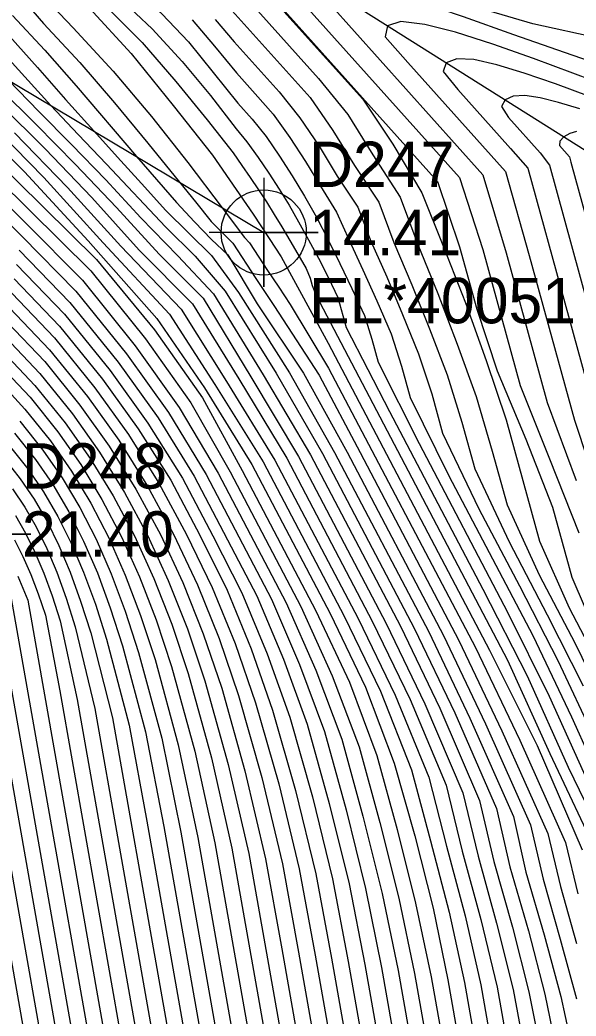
# Model space of a CAD drawing. Extents: x 2356077 to 2359823, y 225951 to 227822.
# Drawn here: x 2356817.4 to 2356848, y 227096.2 to 227151 of the extents above; entities that cross this region are included whole.
import ezdxf

# ---------------------------------------------------------------- set-up
doc = ezdxf.new("R2010")
doc.units = 0
for name, color, linetype in [('DTM Contours Major', 7, 'Continuous'), ('DTM Contours Minor', 7, 'Continuous'), ('Exist DTM Breakline', 7, 'Continuous'), ('Exist DTM Breakline Cogo Comment', 7, 'Continuous'), ('Exist DTM Breakline Cogo Elevation', 7, 'Continuous'), ('Exist DTM Breakline Cogo Number', 7, 'Continuous'), ('Exist DTM Breakline Cogo Point CELL', 7, 'Continuous'), ('Exist DTM Regular Point CELL', 7, 'Continuous'), ('Exist DTM Regular Point Cogo Elevation', 7, 'Continuous'), ('Exist DTM Regular Point Cogo Number', 7, 'Continuous'), ('PH Exist DTM Breakline', 7, 'Continuous')]:
    doc.layers.add(name, color=color, linetype=linetype)

msp = doc.modelspace()

# ---------------------------------------------------------------- linework, layer by layer
at = {"layer": 'DTM Contours Major'}
for points in [[(2356816.208, 227159.521), (2356818.519, 227158.881), (2356821.051, 227157.983), (2356824.524, 227157.109), (2356825.49, 227155.907), (2356826.289, 227155.265), (2356827.232, 227154.604), (2356828.148, 227153.898), (2356829.004, 227153.162), (2356833.8, 227147.805), (2356835.397, 227145.829), (2356836.782, 227143.608), (2356838.29, 227141.274), (2356839.254, 227138.678), (2356840.36, 227135.984), (2356841.417, 227133.185), (2356842.468, 227130.297), (2356843.355, 227127.295), (2356844.167, 227124.334), (2356845.933, 227120.486), (2356847.917, 227116.704), (2356849.733, 227112.991)], [(2356817.072, 227157.223), (2356819.079, 227156.258), (2356820.941, 227153.94), (2356822.843, 227152.245), (2356824.631, 227150.536), (2356826.292, 227148.745), (2356827.84, 227146.87), (2356829.264, 227145.047), (2356829.849, 227144.33), (2356830.469, 227143.462), (2356831.06, 227142.592), (2356831.625, 227141.717), (2356832.169, 227140.829), (2356832.7, 227139.916), (2356833.241, 227138.938), (2356833.784, 227137.914), (2356834.341, 227136.832), (2356834.86, 227135.749), (2356835.312, 227134.099), (2356837.706, 227129.482), (2356842.841, 227119.694), (2356845.281, 227114.923), (2356847.539, 227109.902), (2356850.285, 227104.223)], [(2356816.951, 227151.278), (2356818.724, 227149.377), (2356820.453, 227147.411), (2356823.778, 227143.514), (2356825.972, 227140.981), (2356826.963, 227139.923), (2356827.908, 227138.954), (2356828.798, 227138.11), (2356830.419, 227135.403), (2356832.974, 227131.589), (2356835.373, 227127.244), (2356840.667, 227117.153), (2356842.98, 227112.285), (2356845.463, 227106.728), (2356846.149, 227103.731), (2356847.099, 227100.438), (2356847.997, 227097.142)], [(2356849.952, 227147.299), (2356845.631, 227148.903), (2356843.38, 227149.708), (2356841.335, 227150.368), (2356839.647, 227150.787), (2356838.323, 227150.945), (2356837.587, 227150.705), (2356837.463, 227150.111), (2356838.704, 227148.7), (2356844.081, 227142.693), (2356845.392, 227138.066), (2356847.876, 227129.005), (2356849.346, 227124.556)], [(2356807.71, 227150.617), (2356821.271, 227137.215), (2356824.273, 227133.482), (2356826.768, 227129.951), (2356828.93, 227126.155), (2356832.822, 227118.737), (2356834.547, 227114.931), (2356836.031, 227111.015), (2356837.16, 227106.85), (2356838.207, 227102.691), (2356839.081, 227098.536), (2356841.269, 227086.14)], [(2356816.285, 227146.387), (2356818.748, 227143.942), (2356821.321, 227141.265), (2356823.927, 227138.365), (2356826.862, 227135.413), (2356829.399, 227131.27), (2356832.041, 227126.91), (2356836.745, 227117.944), (2356838.831, 227113.623), (2356840.81, 227108.914), (2356841.704, 227105.274), (2356842.723, 227101.511), (2356843.629, 227097.788), (2356844.908, 227090.545)], [(2356817.043, 227136.784), (2356819.537, 227134.184), (2356821.903, 227131.264), (2356823.865, 227128.528), (2356825.658, 227125.691), (2356827.254, 227122.666), (2356828.76, 227119.652), (2356830.082, 227116.422), (2356831.258, 227113.034), (2356832.528, 227108.617), (2356833.638, 227104.029), (2356834.516, 227099.378), (2356836.992, 227085.349)], [(2356816.412, 227132.798), (2356818.19, 227130.915), (2356819.85, 227128.857), (2356821.228, 227126.9), (2356822.495, 227124.833), (2356823.659, 227122.635), (2356824.729, 227120.285), (2356825.713, 227117.763), (2356826.619, 227115.05), (2356827.901, 227110.413), (2356829.03, 227105.438), (2356832.707, 227084.604)], [(2356816.77, 227127.616), (2356817.805, 227126.32), (2356818.661, 227125.062), (2356819.451, 227123.705), (2356820.183, 227122.232), (2356820.867, 227120.625), (2356821.512, 227118.867), (2356822.126, 227116.943), (2356823.377, 227112.207), (2356824.351, 227106.929), (2356828.414, 227083.904)], [(2356817.24, 227120.405), (2356817.789, 227119.084), (2356824.15, 227083.041)], [(2356815.302, 227108.15), (2356819.883, 227082.198)]]:
    msp.add_lwpolyline(points, dxfattribs=at)
at = {"layer": 'DTM Contours Minor'}
for points in [[(2356811.132, 227161.13), (2356819.691, 227159.006), (2356821.566, 227158.516), (2356825.054, 227157.339), (2356825.844, 227156.992), (2356826.448, 227156.241), (2356827.866, 227155.311), (2356828.57, 227154.816), (2356830.405, 227153.175), (2356836.227, 227146.671), (2356837.874, 227144.189), (2356839.483, 227141.519), (2356840.664, 227138.545), (2356841.878, 227135.468), (2356843.018, 227132.29), (2356844.115, 227129.028), (2356845.95, 227122.335), (2356847.59, 227118.666), (2356849.447, 227115.125)], [(2356815.661, 227159.248), (2356818.051, 227158.416), (2356820.868, 227157.679), (2356823.446, 227156.925), (2356824.178, 227156.014), (2356824.929, 227155.1), (2356826.066, 227154.292), (2356827.152, 227153.428), (2356828.198, 227152.509), (2356829.04, 227151.544), (2356833.325, 227146.757), (2356834.587, 227144.945), (2356835.775, 227143.021), (2356837.117, 227141.007), (2356837.935, 227138.777), (2356838.926, 227136.456), (2356839.891, 227134.029), (2356840.864, 227131.503), (2356841.682, 227128.889), (2356842.386, 227126.321), (2356844.277, 227122.305), (2356846.382, 227118.293), (2356848.351, 227114.371)], [(2356814.03, 227158.328), (2356818.108, 227157.316), (2356820.235, 227156.344), (2356821.865, 227154.316), (2356823.568, 227152.83), (2356825.163, 227151.374), (2356826.644, 227149.833), (2356829.356, 227146.458), (2356830.146, 227145.576), (2356830.908, 227144.61), (2356831.648, 227143.54), (2356832.352, 227142.453), (2356833.027, 227141.338), (2356833.675, 227140.184), (2356834.326, 227138.938), (2356834.972, 227137.628), (2356835.63, 227136.241), (2356836.318, 227134.765), (2356836.722, 227133.462), (2356837.072, 227132.187), (2356839.33, 227127.723), (2356844.201, 227118.439), (2356846.482, 227113.813), (2356848.622, 227109.06)], [(2356816.05, 227157.127), (2356817.944, 227156.145), (2356820.047, 227153.559), (2356822.126, 227151.75), (2356824.087, 227149.798), (2356825.943, 227147.654), (2356827.659, 227145.541), (2356829.091, 227143.71), (2356829.574, 227143.03), (2356830.039, 227142.357), (2356830.488, 227141.686), (2356830.925, 227141.013), (2356831.354, 227140.333), (2356831.778, 227139.638), (2356832.216, 227138.901), (2356832.658, 227138.139), (2356833.108, 227137.345), (2356833.331, 227136.818), (2356833.443, 227136.41), (2356833.66, 227135.858), (2356844.188, 227115.791), (2356846.53, 227110.646), (2356849.29, 227104.782)], [(2356848.027, 227152.118), (2356847.338, 227152.153), (2356844.925, 227152.501), (2356842.23, 227153.135), (2356839.399, 227153.952), (2356836.582, 227154.849), (2356833.926, 227155.722), (2356831.579, 227156.468), (2356830.599, 227156.751), (2356829.742, 227156.965), (2356829.026, 227157.094), (2356828.465, 227157.123), (2356828.077, 227157.036), (2356827.878, 227156.818), (2356828.157, 227155.783), (2356830.337, 227153.314), (2356840.334, 227142.146), (2356841.553, 227138.55), (2356842.497, 227135.106), (2356843.629, 227131.722), (2356845.196, 227127.956), (2356846.671, 227124.21), (2356847.729, 227120.352), (2356849.259, 227116.82)], [(2356815.684, 227155.906), (2356817.996, 227153.028), (2356820.299, 227150.602), (2356822.489, 227148.222), (2356824.598, 227145.725), (2356826.606, 227143.192), (2356828.49, 227140.7), (2356829.711, 227139.051), (2356829.996, 227138.769), (2356830.988, 227137.232), (2356831.608, 227136.324), (2356832.237, 227135.378), (2356834.347, 227131.873), (2356842.423, 227116.48), (2356844.873, 227111.381), (2356847.383, 227105.743), (2356848.059, 227102.92)], [(2356816.694, 227156.175), (2356818.889, 227153.762), (2356821.188, 227151.675), (2356823.483, 227149.19), (2356825.786, 227146.324), (2356827.959, 227143.588), (2356830.201, 227140.344), (2356831.082, 227139.003), (2356831.731, 227137.991), (2356834.327, 227133.249), (2356843.203, 227116.331), (2356845.823, 227111.083), (2356848.293, 227105.345)], [(2356849.266, 227150.008), (2356845.579, 227150.817), (2356841.774, 227151.936), (2356838.137, 227153.129), (2356834.956, 227154.158), (2356832.519, 227154.788), (2356831.114, 227154.78), (2356831.322, 227153.791), (2356841.558, 227142.357), (2356842.83, 227138.399), (2356844.885, 227130.903), (2356846.502, 227126.866), (2356848.125, 227122.791)], [(2356816.554, 227153.297), (2356818.668, 227150.83), (2356820.65, 227148.686), (2356822.563, 227146.468), (2356824.396, 227144.25), (2356826.134, 227142.107), (2356827.017, 227141.017), (2356827.88, 227139.944), (2356828.49, 227139.33), (2356829.08, 227138.752), (2356830.346, 227136.793), (2356831.341, 227135.312), (2356833.831, 227131.479), (2356836.09, 227127.215), (2356841.512, 227116.88), (2356843.879, 227111.898), (2356846.416, 227106.25), (2356847.104, 227103.329), (2356847.992, 227100.193)], [(2356848.758, 227148.754), (2356847.332, 227149.235), (2356844.547, 227150.219), (2356841.763, 227151.209), (2356839.166, 227152.08), (2356837.015, 227152.675), (2356835.273, 227152.972), (2356834.351, 227152.743), (2356834.365, 227151.97), (2356842.836, 227142.506), (2356844.114, 227138.221), (2356846.374, 227129.98), (2356847.978, 227125.679)], [(2356807.026, 227152.215), (2356821.57, 227137.841), (2356824.765, 227133.974), (2356827.404, 227130.231), (2356829.595, 227126.226), (2356833.648, 227118.5), (2356835.497, 227114.583), (2356836.997, 227110.547), (2356838.114, 227106.476), (2356839.138, 227102.41), (2356839.996, 227098.36), (2356841.416, 227090.314)], [(2356826.848, 227151.042), (2356828.071, 227149.583), (2356829.275, 227148.127), (2356830.306, 227146.975), (2356831.29, 227145.843), (2356832.206, 227144.563), (2356833.079, 227143.244), (2356833.909, 227141.876), (2356834.787, 227140.455), (2356835.475, 227138.906), (2356836.233, 227137.281), (2356836.995, 227135.565), (2356837.785, 227133.748), (2356838.367, 227131.969), (2356838.838, 227130.253), (2356840.972, 227125.93), (2356845.584, 227117.141), (2356847.718, 227112.666), (2356849.73, 227108.19)], [(2356828.109, 227151.061), (2356829.158, 227149.835), (2356831.622, 227147.082), (2356832.762, 227145.641), (2356833.82, 227144.078), (2356834.823, 227142.44), (2356835.952, 227140.731), (2356836.679, 227138.852), (2356837.553, 227136.888), (2356838.417, 227134.824), (2356839.303, 227132.656), (2356840.02, 227130.446), (2356840.61, 227128.295), (2356842.623, 227124.121), (2356844.844, 227119.888), (2356846.968, 227115.766), (2356848.962, 227111.517)], [(2356816.781, 227150.147), (2356818.333, 227148.418), (2356819.877, 227146.663), (2356821.421, 227144.921), (2356822.734, 227143.479), (2356824.058, 227142.035), (2356825.398, 227140.549), (2356827.912, 227138.063), (2356829.392, 227136.024), (2356832.192, 227131.616), (2356834.68, 227127.228), (2356839.862, 227117.352), (2356842.124, 227112.602), (2356844.521, 227107.187), (2356845.206, 227104.112), (2356846.217, 227100.664), (2356847.119, 227097.277), (2356847.837, 227093.967)], [(2356808.116, 227149.293), (2356817.663, 227139.858), (2356820.806, 227136.717), (2356823.712, 227133.087), (2356826.123, 227129.706), (2356828.263, 227126.091), (2356832.011, 227118.947), (2356833.644, 227115.242), (2356835.073, 227111.44), (2356836.237, 227107.2), (2356837.299, 227102.952), (2356838.169, 227098.701), (2356840.414, 227085.978)], [(2356810.639, 227149.566), (2356817.608, 227142.679), (2356821.111, 227138.874), (2356824.892, 227134.595), (2356827.51, 227130.775), (2356830.123, 227126.555), (2356834.426, 227118.353), (2356836.385, 227114.304), (2356837.956, 227110.117), (2356839.09, 227106.117), (2356840.11, 227102.129), (2356840.909, 227098.188), (2356842.291, 227090.359)], [(2356816.226, 227149.445), (2356817.625, 227147.897), (2356819.065, 227146.328), (2356820.574, 227144.732), (2356822.135, 227143.099), (2356825.381, 227139.643), (2356827.005, 227138.038), (2356828.652, 227136.097), (2356831.458, 227131.581), (2356834.006, 227127.175), (2356839.074, 227117.516), (2356841.29, 227112.882), (2356843.586, 227107.632), (2356844.325, 227104.412), (2356845.34, 227100.881), (2356846.245, 227097.408), (2356846.946, 227094.014)], [(2356848.697, 227146.82), (2356846.836, 227147.512), (2356845.117, 227148.111), (2356843.599, 227148.572), (2356842.339, 227148.849), (2356841.395, 227148.896), (2356840.823, 227148.668), (2356840.659, 227148.193), (2356841.454, 227147.206), (2356844.362, 227143.957), (2356845.307, 227142.88), (2356849.376, 227128.04)], [(2356808.518, 227147.974), (2356817.481, 227139.116), (2356820.437, 227136.109), (2356823.221, 227132.652), (2356825.529, 227129.43), (2356827.605, 227126.008), (2356831.205, 227119.146), (2356832.749, 227115.545), (2356834.116, 227111.856), (2356835.312, 227107.551), (2356836.387, 227103.217), (2356837.256, 227098.868), (2356839.559, 227085.818)], [(2356816.708, 227147.734), (2356818.402, 227146), (2356820.201, 227144.176), (2356822.083, 227142.235), (2356824.02, 227140.147), (2356826.057, 227138.053), (2356828.022, 227135.962), (2356830.755, 227131.503), (2356833.345, 227127.099), (2356838.295, 227117.664), (2356840.466, 227113.141), (2356842.657, 227108.067), (2356843.449, 227104.704), (2356844.466, 227101.093), (2356845.372, 227097.536), (2356846.054, 227094.06)], [(2356816.214, 227147.286), (2356818.252, 227145.271), (2356820.42, 227143.083), (2356822.669, 227140.709), (2356825.029, 227138.147), (2356827.445, 227135.725), (2356830.071, 227131.396), (2356832.692, 227127.008), (2356837.52, 227117.805), (2356839.648, 227113.386), (2356841.731, 227108.494), (2356842.575, 227104.991), (2356843.593, 227101.303), (2356844.499, 227097.664), (2356845.163, 227094.105)], [(2356848.165, 227146.132), (2356847.003, 227146.493), (2356845.997, 227146.742), (2356845.146, 227146.877), (2356844.497, 227146.843), (2356844.059, 227146.63), (2356843.853, 227146.268), (2356844.241, 227145.669), (2356845.99, 227143.716), (2356846.498, 227143.04), (2356852.306, 227121.86)], [(2356815.415, 227145.682), (2356818.669, 227142.358), (2356821.949, 227138.77), (2356825.589, 227134.828), (2356828.093, 227130.973), (2356830.749, 227126.699), (2356835.198, 227118.22), (2356837.2, 227114.081), (2356838.905, 227109.746), (2356839.964, 227105.835), (2356840.985, 227101.921), (2356841.817, 227098.051), (2356843.163, 227090.421)], [(2356817.071, 227144.812), (2356819.981, 227141.818), (2356822.921, 227138.58), (2356826.242, 227135.104), (2356828.738, 227131.129), (2356831.393, 227126.808), (2356835.971, 227118.083), (2356838.016, 227113.854), (2356839.86, 227109.34), (2356840.834, 227105.555), (2356841.854, 227101.716), (2356842.724, 227097.917), (2356844.036, 227090.483)], [(2356847.995, 227144.888), (2356847.613, 227144.776), (2356847.296, 227144.593), (2356847.065, 227144.362), (2356847.045, 227144.115), (2356847.6, 227143.496), (2356847.686, 227143.212), (2356855.454, 227114.887)], [(2356817.321, 227138.353), (2356820.115, 227135.477), (2356822.765, 227132.198), (2356824.961, 227129.138), (2356826.952, 227125.915), (2356830.403, 227119.338), (2356831.857, 227115.842), (2356833.161, 227112.261), (2356834.385, 227107.905), (2356835.472, 227103.485), (2356836.343, 227099.037), (2356838.704, 227085.66)], [(2356817.176, 227137.573), (2356819.819, 227134.834), (2356822.328, 227131.734), (2356824.408, 227128.837), (2356826.304, 227125.813), (2356827.975, 227122.628), (2356829.581, 227119.501), (2356830.968, 227116.135), (2356832.208, 227112.655), (2356833.457, 227108.26), (2356834.555, 227103.756), (2356835.43, 227099.207), (2356837.848, 227085.504)], [(2356816.915, 227135.988), (2356819.263, 227133.532), (2356821.485, 227130.789), (2356823.328, 227128.214), (2356825.015, 227125.535), (2356826.535, 227122.699), (2356827.944, 227119.796), (2356829.199, 227116.704), (2356830.324, 227113.443), (2356831.6, 227108.974), (2356832.72, 227104.304), (2356833.602, 227099.551), (2356836.136, 227085.196)], [(2356816.791, 227135.189), (2356818.994, 227132.878), (2356821.072, 227130.311), (2356822.797, 227127.895), (2356824.377, 227125.371), (2356825.82, 227122.723), (2356827.132, 227119.931), (2356828.32, 227116.98), (2356829.392, 227113.849), (2356830.673, 227109.333), (2356831.802, 227104.582), (2356832.689, 227099.724), (2356835.279, 227085.045)], [(2356816.667, 227134.389), (2356818.727, 227132.224), (2356820.663, 227129.83), (2356822.271, 227127.569), (2356823.745, 227125.2), (2356825.094, 227122.703), (2356826.325, 227120.059), (2356827.446, 227117.248), (2356828.464, 227114.253), (2356829.747, 227109.692), (2356830.884, 227104.862), (2356831.774, 227099.899), (2356834.422, 227084.896)], [(2356816.542, 227133.591), (2356818.459, 227131.57), (2356820.256, 227129.346), (2356821.748, 227127.239), (2356823.118, 227125.021), (2356824.374, 227122.674), (2356825.524, 227120.177), (2356826.577, 227117.51), (2356827.539, 227114.653), (2356828.823, 227110.052), (2356829.965, 227105.145), (2356833.565, 227084.749)], [(2356816.276, 227132.01), (2356817.917, 227130.26), (2356819.444, 227128.364), (2356820.711, 227126.554), (2356821.877, 227124.635), (2356822.951, 227122.584), (2356823.941, 227120.382), (2356824.856, 227118.008), (2356825.704, 227115.442), (2356826.983, 227110.774), (2356828.095, 227105.733), (2356831.849, 227084.461)], [(2356816.13, 227131.232), (2356817.64, 227129.603), (2356819.038, 227127.865), (2356820.196, 227126.2), (2356821.264, 227124.425), (2356822.248, 227122.52), (2356823.159, 227120.466), (2356824.006, 227118.242), (2356824.796, 227115.828), (2356826.07, 227111.134), (2356827.159, 227106.031), (2356830.991, 227084.321)], [(2356817.358, 227128.944), (2356818.63, 227127.359), (2356819.684, 227125.834), (2356820.655, 227124.201), (2356821.553, 227122.442), (2356822.386, 227120.536), (2356823.159, 227118.492), (2356823.896, 227116.208), (2356825.163, 227111.494), (2356826.223, 227106.329), (2356830.132, 227084.181)], [(2356817.068, 227128.282), (2356818.219, 227126.845), (2356819.172, 227125.456), (2356820.051, 227123.962), (2356820.864, 227122.346), (2356821.622, 227120.59), (2356822.333, 227118.674), (2356823.005, 227116.58), (2356824.264, 227111.852), (2356825.287, 227106.629), (2356829.273, 227084.043)], [(2356816.46, 227126.942), (2356817.384, 227125.781), (2356818.149, 227124.651), (2356818.854, 227123.427), (2356819.51, 227122.094), (2356820.124, 227120.638), (2356820.704, 227119.043), (2356821.26, 227117.295), (2356822.463, 227112.621), (2356827.556, 227083.763)], [(2356816.956, 227125.224), (2356817.634, 227124.216), (2356818.261, 227123.122), (2356818.844, 227121.929), (2356819.392, 227120.626), (2356819.912, 227119.198), (2356820.411, 227117.633), (2356821.491, 227113.122), (2356826.699, 227083.615)], [(2356817.113, 227123.752), (2356817.667, 227122.785), (2356818.184, 227121.732), (2356818.671, 227120.584), (2356819.134, 227119.329), (2356819.581, 227117.957), (2356820.521, 227113.616), (2356825.844, 227083.454)], [(2356817.07, 227122.41), (2356817.527, 227121.498), (2356817.959, 227120.509), (2356818.371, 227119.434), (2356818.768, 227118.267), (2356819.551, 227114.103), (2356824.993, 227083.269)], [(2356816.777, 227119.815), (2356823.321, 227082.735)], [(2356815.553, 227116.74), (2356821.605, 227082.448)], [(2356816.636, 227115.605), (2356822.512, 227082.315)], [(2356815.235, 227113.541), (2356820.734, 227082.377)]]:
    msp.add_lwpolyline(points, dxfattribs=at)
at = {"layer": 'Exist DTM Breakline'}
msp.add_lwpolyline([(2356613.053, 227270.361), (2356650.333, 227243.926), (2356697.977, 227215.131), (2356733.42, 227198.56), (2356756.55, 227184.242), (2356802.729, 227156.081), (2356830.777, 227139.335)], dxfattribs=at)
at = {"layer": 'Exist DTM Breakline Cogo Point CELL'}
msp.add_lwpolyline([(2356830.777, 227142.335), (2356830.777, 227136.335), (2356830.777, 227139.335), (2356833.777, 227139.335), (2356827.777, 227139.335)], dxfattribs=at)
msp.add_circle((2356830.777, 227139.335), 2.344, dxfattribs=at)
at = {"layer": 'Exist DTM Regular Point CELL'}
msp.add_lwpolyline([(2356814.969, 227125.733), (2356814.969, 227119.733), (2356814.969, 227122.733), (2356817.969, 227122.733), (2356811.969, 227122.733)], dxfattribs=at)
at = {"layer": 'PH Exist DTM Breakline'}
msp.add_lwpolyline([(2356874.006, 227127.776), (2356827.187, 227157.253), (2356798.45, 227174.201), (2356773.903, 227189.099), (2356754.358, 227199.973), (2356736.653, 227209.957), (2356718.488, 227220.641), (2356700.429, 227231.907), (2356681.257, 227242.915), (2356663.176, 227254.535), (2356644.166, 227266.793), (2356622.923, 227279.772), (2356610.333, 227287.071), (2356602.922, 227291.069), (2356601.494, 227294.51)], dxfattribs=at)

# ---------------------------------------------------------------- texts
at = {"layer": 'Exist DTM Breakline Cogo Comment'}
msp.add_text('EL*40051', height=2.5, dxfattribs=at).set_placement((2356833.277, 227134.335))
at = {"layer": 'Exist DTM Breakline Cogo Elevation'}
msp.add_text('14.41', height=2.5, dxfattribs=at).set_placement((2356833.277, 227138.085))
at = {"layer": 'Exist DTM Breakline Cogo Number'}
msp.add_text('D247', height=2.5, dxfattribs=at).set_placement((2356833.277, 227141.835))
at = {"layer": 'Exist DTM Regular Point Cogo Elevation'}
msp.add_text('21.40', height=2.5, dxfattribs=at).set_placement((2356817.469, 227121.483))
at = {"layer": 'Exist DTM Regular Point Cogo Number'}
msp.add_text('D248', height=2.5, dxfattribs=at).set_placement((2356817.469, 227125.233))

doc.saveas('drawing.dxf')
